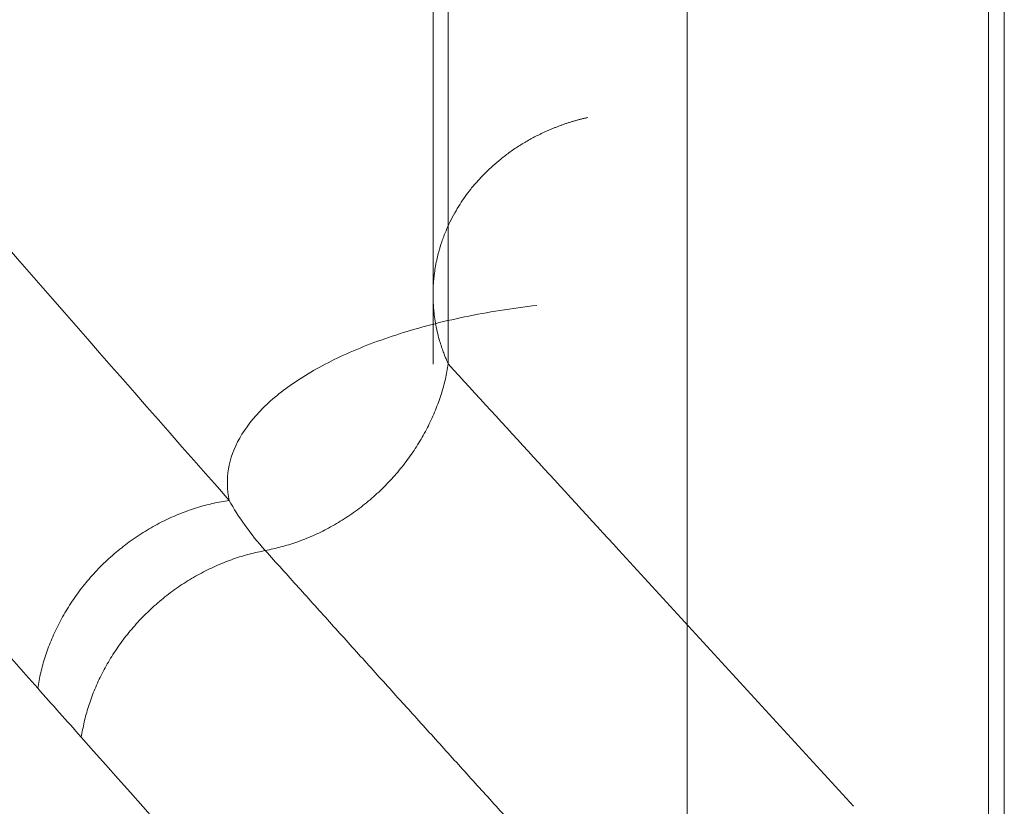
# Model space of a CAD drawing. Header units: millimetres. Extents: x -620 to 6530, y -1325 to 1325.
# Tile 512 of 656: x -10 to 5, y -83 to -71. Entities that reach past the tile are written whole.
import ezdxf

# ---------------------------------------------------------------- set-up
doc = ezdxf.new("R2010")
doc.units = ezdxf.units.MM
doc.layers.add('Left$10', color=7, linetype='Continuous', true_color=0xffffff)
doc.layers.add('Plan', color=7, linetype='Continuous', true_color=0xffffff)

msp = doc.modelspace()

# ---------------------------------------------------------------- linework, layer by layer
at = {"layer": 'Left$10', "color": 155, "linetype": 'Continuous', "lineweight": 13}
for p, q in [((0, -406.815, 1367.064), (0, 406.815, 1367.064)), ((0, -388.815, 1320.639), (0, 388.815, 1320.639)), ((0, 289.9, 265.227), (0, -289.9, 265.227)), ((0, -289.9, 248.691), (0, 289.9, 248.691)), ((0, 289.9, 155.331), (0, -289.9, 155.331)), ((0, -289.9, 208.244), (0, 289.9, 208.244)), ((0, 289.9, 243.446), (0, -289.9, 243.446)), ((0, -277.925, 111.051), (0, 277.925, 111.051)), ((0, 265.803, 105.492), (0, -265.803, 105.492)), ((0, -255.286, 101.707), (0, 255.286, 101.707)), ((0, 240.164, 1184.522), (0, -240.164, 1184.522)), ((0, -235.603, 1159.943), (0, 235.603, 1159.943)), ((0, 234.842, 1155.875), (0, -234.842, 1155.875)), ((0, -233.071, 1146.191), (0, 233.071, 1146.191)), ((0, 221.55, 1082.632), (0, -221.55, 1082.632)), ((0, 195.534, 647.808), (0, -195.534, 647.808)), ((0, -173.205, 636.265), (0, 173.205, 636.265)), ((0, 173.205, 638.228), (0, -173.205, 638.228)), ((0, 165.947, 687.368), (0, -165.947, 687.368)), ((0, -165.947, 684.502), (0, 165.947, 684.502)), ((0, 148.552, 690.501), (0, -148.552, 690.501)), ((0, -148.552, 687.556), (0, 148.552, 687.556)), ((0, -32.266, 94.175), (0, -185.462, 94.175))]:
    msp.add_line(p, q, dxfattribs=at)
at = {"layer": 'Left$10', "color": 155, "linetype": 'Continuous', "lineweight": 18}
for p, q in [((0, -406.782, 1368.426), (0, 406.782, 1368.426)), ((0, -388.258, 1347.175), (0, 388.258, 1347.175)), ((0, -265.519, 266.226), (0, 265.519, 266.226)), ((0, -219.773, 1072.709), (0, 219.773, 1072.709)), ((0, -188.548, 638.255), (0, 188.548, 638.255)), ((0, -35.755, 93.985), (0, -182.687, 93.985)), ((0, -64.571, 1463.351), (0, -98.927, 1497.706)), ((0, -102.197, 1489.601), (0, -67.885, 1455.29)), ((0, -75.178, 1452.683), (0, -70.784, 1448.29)), ((0, -105.057, 1482.562), (0, -75.178, 1452.683))]:
    msp.add_line(p, q, dxfattribs=at)
at = {"layer": 'Left$10', "color": 155, "linetype": 'Continuous', "lineweight": 18, "extrusion": (-1, 0, 0)}
msp.add_arc((0, 167.436), 102.861, 225.56918, 314.43082, dxfattribs=at)
at = {"layer": 'Left$10', "color": 155, "linetype": 'Continuous', "lineweight": 18, "extrusion": (1, 0, 0)}
msp.add_ellipse((0, 0, 562.152), major_axis=(0, 19987.362), ratio=0.007694, start_param=1.572043, end_param=1.577661, dxfattribs=at)
at = {"layer": 'Left$10', "color": 155, "linetype": 'Continuous', "lineweight": 13, "extrusion": (-1, 0, 0)}
for centre, major_axis, ratio, start_param, end_param in [((0, -74.606, 630.358), (0, -0.038, 5), 0.704361, 0.010819, 1.513605), ((0, -77.123, 616.784), (0, -2.922, -4.058), 0.999914, 1.033707, 2.517488), ((0, -77.123, 616.784), (0, 0, -5), 0.009856, 1.960171, 3.133913), ((0, -77.123, 616.784), (0, 4.983, -0.411), 0.377884, 3.153788, 4.672102), ((0, -78.753, 601.947), (0, 0, 5), 0.010047, 1.960171, 3.046642)]:
    msp.add_ellipse(centre, major_axis=major_axis, ratio=ratio, start_param=start_param, end_param=end_param, dxfattribs=at)
at = {"layer": 'Left$10', "color": 155, "linetype": 'Continuous', "lineweight": 18, "extrusion": (-1, 0, 0)}
for major_axis, ratio, start_param, end_param in [((0, 2.917, 4.061), 0.999913, 4.176428, 5.66021), ((0, 4.981, -0.441), 0.121279, 3.130192, 3.153022)]:
    msp.add_ellipse((0, -77.336, 616.938), major_axis=major_axis, ratio=ratio, start_param=start_param, end_param=end_param, dxfattribs=at)
at = {"layer": 'Left$10', "color": 155, "linetype": 'Continuous', "lineweight": 18}
for points, degree, knots in [([(0, -758.021, 564.891), (0, -695.301, 564.821), (0, -632.413, 564.759), (0, -506.385, 564.653), (0, -443.245, 564.609), (0, -316.796, 564.538), (0, -190.178, 564.485), (0, 0, 564.458), (0, 190.178, 564.485), (0, 316.796, 564.538), (0, 443.245, 564.609), (0, 506.385, 564.653), (0, 632.413, 564.759), (0, 695.301, 564.821), (0, 758.021, 564.891)], 3, [0, 0, 0, 0, 0.125, 0.125, 0.25, 0.25, 0.375, 0.5, 0.625, 0.75, 0.75, 0.875, 0.875, 1, 1, 1, 1]), ([(0, -384.313, 1771.101), (0, -376.829, 1771.332), (0, -369.283, 1771.555), (0, -354.077, 1771.99), (0, -346.417, 1772.2), (0, -330.993, 1772.607), (0, -323.23, 1772.804), (0, -307.61, 1773.183), (0, -299.755, 1773.365), (0, -276.066, 1773.891), (0, -260.111, 1774.213), (0, -227.968, 1774.797), (0, -211.78, 1775.06), (0, -179.265, 1775.526), (0, -162.938, 1775.729), (0, -130.238, 1776.076), (0, -113.866, 1776.22), (0, -89.34, 1776.391), (0, -81.171, 1776.441), (0, -64.854, 1776.526), (0, -56.707, 1776.561), (0, -40.446, 1776.617), (0, -32.332, 1776.638), (0, -20.194, 1776.659), (0, -14.133, 1776.667), (0, -7.078, 1776.671), (0, -3.554, 1776.673), (0, -1.794, 1776.673), (0, -1.039, 1776.673), (0, -0.536, 1776.673), (0, -0.285, 1776.673), (0, 8.011, 1776.673), (0, 16.083, 1776.666), (0, 32.27, 1776.638), (0, 40.385, 1776.617), (0, 56.649, 1776.561), (0, 64.798, 1776.526), (0, 81.117, 1776.441), (0, 89.288, 1776.391), (0, 113.818, 1776.22), (0, 130.193, 1776.076), (0, 162.899, 1775.73), (0, 179.229, 1775.526), (0, 211.749, 1775.061), (0, 227.94, 1774.798), (0, 260.089, 1774.213), (0, 276.047, 1773.891), (0, 299.74, 1773.365), (0, 307.597, 1773.183), (0, 323.219, 1772.804), (0, 330.984, 1772.607), (0, 346.41, 1772.2), (0, 354.072, 1771.99), (0, 369.281, 1771.555), (0, 376.828, 1771.332), (0, 384.313, 1771.101)], 3, [0, 0, 0, 0, 0.03125, 0.03125, 0.0625, 0.0625, 0.09375, 0.09375, 0.125, 0.125, 0.1875, 0.1875, 0.25, 0.25, 0.3125, 0.3125, 0.375, 0.375, 0.40625, 0.40625, 0.4375, 0.4375, 0.46875, 0.46875, 0.484375, 0.492187, 0.496094, 0.498047, 0.499023, 0.499023, 0.5, 0.5, 0.53125, 0.53125, 0.5625, 0.5625, 0.59375, 0.59375, 0.625, 0.625, 0.6875, 0.6875, 0.75, 0.75, 0.8125, 0.8125, 0.875, 0.875, 0.90625, 0.90625, 0.9375, 0.9375, 0.96875, 0.96875, 1, 1, 1, 1]), ([(0, 383.672, 1819.015), (0, 355.042, 1819.894), (0, 326.333, 1820.65), (0, 264.645, 1822.046), (0, 231.516, 1822.654), (0, 165.317, 1823.615), (0, 132.236, 1823.968), (0, 66.108, 1824.438), (0, 33.051, 1824.554), (0, -33.053, 1824.554), (0, -66.11, 1824.438), (0, -132.238, 1823.968), (0, -165.319, 1823.615), (0, -231.518, 1822.654), (0, -264.647, 1822.046), (0, -326.333, 1820.65), (0, -355.042, 1819.894), (0, -383.672, 1819.015)], 3, [0, 0, 0, 0, 0.111426, 0.111426, 0.24093, 0.24093, 0.37044, 0.37044, 0.499956, 0.499956, 0.629478, 0.629478, 0.759006, 0.759006, 0.888541, 0.888541, 1, 1, 1, 1]), ([(0, 189.304, 724.816), (0, 128.87, 724.815), (0, 68.437, 724.814), (0, -25.088, 724.813), (0, -58.18, 724.813), (0, -123.947, 724.812), (0, -156.623, 724.811), (0, -189.299, 724.811)], 3, [0, 0, 0, 0, 0.478869, 0.478869, 0.741079, 0.741079, 1, 1, 1, 1]), ([(0, -71.796, 635.445), (0, -61.783, 635.445), (0, -51.769, 635.444), (0, -22.832, 635.443), (0, -3.907, 635.443), (0, 33.943, 635.443), (0, 52.868, 635.444), (0, 71.793, 635.445)], 3, [0, 0, 0, 0, 0.209208, 0.209208, 0.604593, 0.604593, 1, 1, 1, 1]), ([(0, 0, 2416.044), (0, -4.38, 2416.044), (0, -8.759, 2416.042), (0, -15.329, 2416.037), (0, -17.519, 2416.034), (0, -21.898, 2416.028), (0, -32.846, 2416.012), (0, -43.79, 2415.982), (0, -70.05, 2415.886), (0, -87.547, 2415.788), (0, -140.01, 2415.38), (0, -174.946, 2414.957), (0, -244.73, 2413.744), (0, -279.578, 2412.955), (0, -349.174, 2410.948), (0, -383.923, 2409.73), (0, -418.617, 2408.267)], 3, [0, 0, 0, 0, 0.03125, 0.03125, 0.046875, 0.046875, 0.0625, 0.125, 0.125, 0.25, 0.25, 0.5, 0.5, 0.75, 0.75, 1, 1, 1, 1]), ([(0, 0, 2511.852), (0, -66.781, 2511.853), (0, -133.629, 2510.892), (0, -273.984, 2506.862), (0, -347.553, 2503.581), (0, -420.977, 2499.14)], 3, [0, 0, 0, 0, 0.474999, 0.474999, 1, 1, 1, 1]), ([(0, -437.728, 2548.106), (0, -361.408, 2552.871), (0, -284.928, 2556.392), (0, -138.932, 2560.719), (0, -69.43, 2561.748), (0, 0, 2561.748)], 3, [0, 0, 0, 0, 0.525004, 0.525004, 1, 1, 1, 1]), ([(0, -77.336, 621.938), (0, -65.23, 621.937), (0, -53.124, 621.936), (0, -27.345, 621.935), (0, -13.673, 621.935), (0, 0, 621.935)], 3, [0, 0, 0, 0, 0.469622, 0.469622, 1, 1, 1, 1]), ([(0, -437.875, 2536.749), (0, -428.791, 2537.316), (0, -419.703, 2537.865), (0, -401.521, 2538.93), (0, -392.427, 2539.444), (0, -374.232, 2540.438), (0, -365.131, 2540.917), (0, -351.476, 2541.61), (0, -346.923, 2541.836), (0, -337.817, 2542.28), (0, -333.263, 2542.498), (0, -319.599, 2543.138), (0, -310.487, 2543.546), (0, -292.259, 2544.328), (0, -283.142, 2544.702), (0, -264.904, 2545.413), (0, -255.782, 2545.751), (0, -237.536, 2546.391), (0, -228.41, 2546.694), (0, -214.719, 2547.121), (0, -210.155, 2547.259), (0, -201.026, 2547.526), (0, -196.461, 2547.655), (0, -182.766, 2548.029), (0, -164.502, 2548.492), (0, -146.233, 2548.883), (0, -127.961, 2549.239), (0, -118.824, 2549.4), (0, -105.116, 2549.613), (0, -100.547, 2549.68), (0, -91.408, 2549.805), (0, -86.839, 2549.863), (0, -73.129, 2550.023), (0, -63.989, 2550.112), (0, -50.278, 2550.219), (0, -45.707, 2550.251), (0, -36.566, 2550.304), (0, -22.854, 2550.371), (0, -9.142, 2550.398), (0, 0, 2550.398)], 3, [0, 0, 0, 0, 0.0625, 0.0625, 0.125, 0.125, 0.1875, 0.1875, 0.21875, 0.21875, 0.25, 0.25, 0.3125, 0.3125, 0.375, 0.375, 0.4375, 0.4375, 0.5, 0.5, 0.53125, 0.53125, 0.5625, 0.5625, 0.625, 0.6875, 0.6875, 0.75, 0.75, 0.78125, 0.78125, 0.8125, 0.8125, 0.875, 0.875, 0.90625, 0.90625, 0.9375, 1, 1, 1, 1]), ([(0, -422.108, 2505.656), (0, -348.488, 2510.11), (0, -274.721, 2513.401), (0, -133.989, 2517.443), (0, -66.961, 2518.406), (0, 0, 2518.406)], 3, [0, 0, 0, 0, 0.525001, 0.525001, 1, 1, 1, 1]), ([(0, -18.633, -1.482), (0, -59.662, 14.995), (0, -100.691, 31.472), (0, -182.749, 64.426), (0, -223.778, 80.903), (0, -264.807, 97.379)], 3, [0, 0, 0, 0, 0.5, 0.5, 1, 1, 1, 1]), ([(0, -166.862, 713.247), (0, -164.862, 713.247), (0, -162.862, 713.247), (0, -152.862, 713.248), (0, -144.862, 713.248), (0, -105.879, 713.248), (0, -74.895, 713.248), (0, -43.912, 713.249)], 3, [0, 0, 0, 0, 0.0488, 0.0488, 0.244001, 0.244001, 1, 1, 1, 1]), ([(0, -433.684, 2553.012), (0, -387.736, 2555.998), (0, -292.621, 2561.179), (0, -163.35, 2565.371), (0, -80.143, 2566.56), (0, -46.25, 2566.791)], 3, [0, 0, 0, 0, 0.356999, 0.738117, 1, 1, 1, 1]), ([(0, -98.927, 1498.462), (0, -93.218, 1492.771), (0, -87.501, 1487.071), (0, -78.91, 1478.506), (0, -76.045, 1475.65), (0, -70.311, 1469.932), (0, -67.442, 1467.072), (0, -64.571, 1464.21)], 3, [0, 0, 0, 0, 0.5, 0.5, 0.75, 0.75, 1, 1, 1, 1]), ([(0, -75.302, 551), (0, -78.214, 551), (0, -80.932, 551), (0, -83.644, 551), (0, -85.626, 551), (0, -87.587, 551), (0, -88.646, 551), (0, -89.687, 551), (0, -89.687, 551)], 2, [0, 0, 0, 0.250001, 0.250001, 0.500002, 0.500002, 0.750003, 0.750003, 1, 1, 1]), ([(0, -78.16, 944.156), (0, -78.008, 943.815), (0, -77.853, 943.467), (0, -77.55, 942.785), (0, -77.399, 942.447), (0, -77.103, 941.781), (0, -76.955, 941.449), (0, -76.673, 940.814), (0, -76.538, 940.51), (0, -76.344, 940.075), (0, -76.281, 939.933), (0, -76.158, 939.657), (0, -76.098, 939.522), (0, -75.927, 939.137), (0, -75.823, 938.903), (0, -75.683, 938.588), (0, -75.639, 938.489), (0, -75.556, 938.304), (0, -75.518, 938.217), (0, -75.413, 937.981), (0, -75.357, 937.855), (0, -75.315, 937.762)], 3, [0, 0, 0, 0, 0.125, 0.125, 0.25, 0.25, 0.375, 0.375, 0.5, 0.5, 0.5625, 0.5625, 0.625, 0.625, 0.75, 0.75, 0.8125, 0.8125, 0.875, 0.875, 1, 1, 1, 1]), ([(0, -83.316, 602.528), (0, -83.316, 602.514), (0, -83.318, 602.486), (0, -83.319, 602.443), (0, -83.319, 602.401), (0, -83.319, 602.359), (0, -83.317, 602.317), (0, -83.314, 602.276), (0, -83.31, 602.234), (0, -83.305, 602.193), (0, -83.299, 602.151), (0, -83.292, 602.11), (0, -83.283, 602.069), (0, -83.274, 602.028), (0, -83.263, 601.988), (0, -83.252, 601.947), (0, -83.239, 601.906), (0, -83.225, 601.865), (0, -83.21, 601.825), (0, -83.193, 601.784), (0, -83.176, 601.744), (0, -83.157, 601.703), (0, -83.137, 601.663), (0, -83.101, 601.595), (0, -83.046, 601.5), (0, -82.965, 601.383), (0, -82.875, 601.273), (0, -82.779, 601.168), (0, -82.677, 601.069), (0, -82.57, 600.977), (0, -82.46, 600.89), (0, -82.284, 600.766), (0, -82.026, 600.613), (0, -81.661, 600.445), (0, -81.271, 600.306), (0, -80.984, 600.228), (0, -80.825, 600.193), (0, -80.798, 600.187), (0, -80.772, 600.181), (0, -80.746, 600.176), (0, -80.719, 600.17), (0, -80.693, 600.165), (0, -80.666, 600.16), (0, -80.639, 600.155), (0, -80.612, 600.15), (0, -80.585, 600.145), (0, -80.558, 600.14), (0, -80.531, 600.135), (0, -80.504, 600.131), (0, -80.476, 600.126), (0, -80.449, 600.122), (0, -80.421, 600.117), (0, -80.394, 600.113), (0, -80.366, 600.109), (0, -80.338, 600.105), (0, -80.31, 600.101), (0, -80.282, 600.098), (0, -80.254, 600.094), (0, -80.226, 600.09), (0, -80.198, 600.087), (0, -80.17, 600.084), (0, -80.142, 600.08), (0, -80.113, 600.077), (0, -80.085, 600.074), (0, -80.056, 600.071), (0, -80.028, 600.068), (0, -79.999, 600.066), (0, -79.97, 600.063), (0, -79.942, 600.061), (0, -79.913, 600.058), (0, -79.884, 600.056), (0, -79.855, 600.054), (0, -79.826, 600.052), (0, -79.797, 600.05), (0, -79.768, 600.048), (0, -79.739, 600.046), (0, -79.71, 600.044), (0, -79.681, 600.043), (0, -79.652, 600.041), (0, -79.623, 600.04), (0, -79.593, 600.039), (0, -79.564, 600.037), (0, -79.535, 600.036), (0, -79.505, 600.035), (0, -79.476, 600.034), (0, -79.446, 600.034), (0, -79.417, 600.033), (0, -79.387, 600.032), (0, -79.358, 600.032), (0, -79.328, 600.032), (0, -79.299, 600.031), (0, -79.269, 600.031), (0, -79.24, 600.031), (0, -79.21, 600.031), (0, -79.181, 600.032), (0, -79.151, 600.032), (0, -79.121, 600.032), (0, -79.092, 600.033), (0, -79.062, 600.033), (0, -79.032, 600.034), (0, -79.003, 600.035), (0, -78.973, 600.036), (0, -78.943, 600.037), (0, -78.914, 600.038), (0, -78.884, 600.039), (0, -78.855, 600.041), (0, -78.825, 600.042), (0, -78.795, 600.044), (0, -78.766, 600.045), (0, -78.736, 600.047), (0, -78.716, 600.048), (0, -78.707, 600.049)], 3, [0, 0, 0, 0, 0.011187, 0.022393, 0.033616, 0.044858, 0.056117, 0.067394, 0.078689, 0.09, 0.101329, 0.112675, 0.124037, 0.135415, 0.14681, 0.15822, 0.169645, 0.181086, 0.192541, 0.204011, 0.215494, 0.22699, 0.2385, 0.250022, 0.285442, 0.319643, 0.352601, 0.384293, 0.414699, 0.443803, 0.471591, 0.498054, 0.56685, 0.631499, 0.69206, 0.748676, 0.752156, 0.755632, 0.759103, 0.762569, 0.766031, 0.769488, 0.77294, 0.776388, 0.779832, 0.783271, 0.786706, 0.790136, 0.793562, 0.796984, 0.800402, 0.803816, 0.807225, 0.810631, 0.814033, 0.817431, 0.820825, 0.824215, 0.827602, 0.830985, 0.834364, 0.83774, 0.841112, 0.844481, 0.847846, 0.851208, 0.854567, 0.857922, 0.861275, 0.864624, 0.86797, 0.871313, 0.874653, 0.877991, 0.881325, 0.884657, 0.887986, 0.891312, 0.894636, 0.897957, 0.901276, 0.904592, 0.907906, 0.911218, 0.914527, 0.917834, 0.921139, 0.924443, 0.927744, 0.931043, 0.93434, 0.937636, 0.940929, 0.944222, 0.947512, 0.950801, 0.954089, 0.957375, 0.96066, 0.963943, 0.967226, 0.970507, 0.973787, 0.977066, 0.980345, 0.983622, 0.986899, 0.990175, 0.993451, 0.996725, 1, 1, 1, 1]), ([(0, -78.748, 596.97), (0, -81.448, 596.97), (0, -84.001, 597.092), (0, -87.432, 597.481), (0, -88.283, 597.73), (0, -88.292, 597.985)], 3, [0, 0, 0, 0, 0.5, 0.5, 1, 1, 1, 1])]:
    msp.add_open_spline(points, degree=degree, knots=knots, dxfattribs=at)
at = {"layer": 'Left$10', "color": 155, "linetype": 'Continuous', "lineweight": 13}
for points, knots in [([(0, 203.911, 1008.377), (0, 202.224, 1008.378), (0, 198.817, 1008.381), (0, 193.654, 1008.384), (0, 188.392, 1008.388), (0, 183.033, 1008.391), (0, 177.58, 1008.395), (0, 172.037, 1008.398), (0, 166.407, 1008.401), (0, 160.692, 1008.404), (0, 154.897, 1008.407), (0, 149.025, 1008.409), (0, 143.078, 1008.412), (0, 137.061, 1008.415), (0, 130.975, 1008.417), (0, 124.825, 1008.419), (0, 118.614, 1008.421), (0, 112.344, 1008.423), (0, 106.02, 1008.425), (0, 99.644, 1008.427), (0, 93.219, 1008.429), (0, 86.749, 1008.43), (0, 80.238, 1008.432), (0, 73.687, 1008.433), (0, 67.102, 1008.434), (0, 60.483, 1008.436), (0, 53.836, 1008.437), (0, 47.163, 1008.437), (0, 40.468, 1008.438), (0, 33.753, 1008.439), (0, 27.021, 1008.439), (0, 20.277, 1008.44), (0, 13.524, 1008.44), (0, 6.763, 1008.44), (0, 0, 1008.44), (0, -6.763, 1008.44), (0, -13.524, 1008.44), (0, -20.277, 1008.44), (0, -27.021, 1008.439), (0, -33.753, 1008.439), (0, -40.468, 1008.438), (0, -47.163, 1008.437), (0, -53.836, 1008.437), (0, -60.483, 1008.436), (0, -67.102, 1008.434), (0, -73.687, 1008.433), (0, -80.238, 1008.432), (0, -86.749, 1008.43), (0, -93.219, 1008.429), (0, -99.644, 1008.427), (0, -106.02, 1008.425), (0, -112.344, 1008.423), (0, -118.614, 1008.421), (0, -124.825, 1008.419), (0, -130.975, 1008.417), (0, -137.061, 1008.415), (0, -143.078, 1008.412), (0, -149.025, 1008.409), (0, -154.897, 1008.407), (0, -160.692, 1008.404), (0, -166.407, 1008.401), (0, -172.037, 1008.398), (0, -177.58, 1008.395), (0, -183.033, 1008.391), (0, -188.392, 1008.388), (0, -193.654, 1008.384), (0, -198.817, 1008.381), (0, -202.224, 1008.378), (0, -203.911, 1008.377)], [0, 0, 0, 0, 0.012407, 0.025068, 0.037974, 0.051118, 0.064491, 0.078086, 0.091894, 0.105908, 0.120121, 0.134523, 0.149107, 0.163865, 0.17879, 0.193873, 0.209106, 0.224482, 0.239992, 0.255629, 0.271385, 0.287252, 0.303221, 0.319286, 0.335437, 0.351668, 0.36797, 0.384335, 0.400756, 0.417224, 0.433732, 0.450271, 0.466834, 0.483413, 0.5, 0.516587, 0.533166, 0.549729, 0.566268, 0.582776, 0.599244, 0.615665, 0.63203, 0.648332, 0.664563, 0.680714, 0.696779, 0.712748, 0.728615, 0.744371, 0.760008, 0.775518, 0.790894, 0.806127, 0.82121, 0.836135, 0.850893, 0.865477, 0.879879, 0.894092, 0.908106, 0.921914, 0.935509, 0.948882, 0.962026, 0.974932, 0.987593, 1, 1, 1, 1]), ([(0, -203.866, 1006.581), (0, -169.889, 1006.607), (0, -135.911, 1006.621), (0, -67.955, 1006.64), (0, -33.978, 1006.645), (0, 33.978, 1006.645), (0, 67.955, 1006.64), (0, 135.911, 1006.621), (0, 169.889, 1006.607), (0, 203.866, 1006.581)], [0, 0, 0, 0, 0.25, 0.25, 0.5, 0.5, 0.75, 0.75, 1, 1, 1, 1]), ([(0, 198.539, 800.514), (0, 198.538, 800.514), (0, 198.537, 800.514), (0, 66.179, 800.514), (0, -66.179, 800.514), (0, -198.537, 800.514), (0, -198.538, 800.514), (0, -198.539, 800.514)], [0, 0, 0, 0, 0.000007, 0.000007, 0.999993, 0.999993, 1, 1, 1, 1]), ([(0, -198.506, 799.237), (0, -161.089, 799.237), (0, -123.672, 799.237), (0, -48.695, 799.237), (0, -11.136, 799.237), (0, 63.983, 799.237), (0, 101.542, 799.237), (0, 158.903, 799.237), (0, 178.705, 799.237), (0, 198.506, 799.237)], [0, 0, 0, 0, 0.28274, 0.28274, 0.566556, 0.566556, 0.850372, 0.850372, 1, 1, 1, 1]), ([(0, 147.968, 706.104), (0, 145.968, 706.104), (0, 143.968, 706.104), (0, 133.968, 706.104), (0, 125.968, 706.104), (0, 85.968, 706.103), (0, 53.968, 706.103), (0, -6.355, 706.102), (0, -34.677, 706.102), (0, -82.801, 706.101), (0, -102.602, 706.101), (0, -130.925, 706.1), (0, -139.447, 706.1), (0, -147.969, 706.1)], [0, 0, 0, 0, 0.020275, 0.020275, 0.101373, 0.101373, 0.425767, 0.425767, 0.712883, 0.712883, 0.913612, 0.913612, 1, 1, 1, 1]), ([(0, -147.968, 703.156), (0, -145.968, 703.156), (0, -143.968, 703.156), (0, -133.968, 703.156), (0, -125.968, 703.156), (0, -85.968, 703.157), (0, -53.968, 703.157), (0, 34.677, 703.158), (0, 91.323, 703.159), (0, 147.968, 703.159)], [0, 0, 0, 0, 0.020275, 0.020275, 0.101373, 0.101373, 0.425767, 0.425767, 1, 1, 1, 1]), ([(0, -13.273, 712.333), (0, -29.849, 712.333), (0, -46.424, 712.333), (0, -84.459, 712.333), (0, -105.918, 712.332), (0, -135.435, 712.332), (0, -143.492, 712.332), (0, -151.549, 712.332)], [0, 0, 0, 0, 0.359623, 0.359623, 0.825195, 0.825195, 1, 1, 1, 1]), ([(0, -151.549, 709.387), (0, -149.549, 709.387), (0, -147.549, 709.387), (0, -137.549, 709.387), (0, -129.549, 709.388), (0, -89.549, 709.388), (0, -57.549, 709.388), (0, -21.457, 709.389), (0, -17.365, 709.389), (0, -13.273, 709.389)], [0, 0, 0, 0, 0.043392, 0.043392, 0.216958, 0.216958, 0.911222, 0.911222, 1, 1, 1, 1]), ([(0, -64.163, 975.148), (0, -69.97, 975.148), (0, -75.776, 975.148), (0, -83.583, 975.148), (0, -85.583, 975.148), (0, -87.583, 975.148)], [0, 0, 0, 0, 0.743803, 0.743803, 1, 1, 1, 1]), ([(0, -64.163, 978.837), (0, -68.164, 978.837), (0, -72.164, 978.837), (0, -79.971, 978.837), (0, -83.777, 978.837), (0, -87.583, 978.837)], [0, 0, 0, 0, 0.512444, 0.512444, 1, 1, 1, 1]), ([(0, -66.642, 1447.409), (0, -67.493, 1447.409), (0, -68.344, 1447.494), (0, -70.013, 1447.828), (0, -70.831, 1448.077), (0, -73.189, 1449.061), (0, -74.631, 1450.03), (0, -75.835, 1451.242)], [0, 0, 0, 0, 0.25, 0.25, 0.5, 0.5, 1, 1, 1, 1]), ([(0, -70.551, 937.339), (0, -70.906, 938.138), (0, -71.262, 938.937), (0, -71.936, 940.453), (0, -72.255, 941.17), (0, -72.574, 941.887)], [0, 0, 0, 0, 0.527164, 0.527164, 1, 1, 1, 1]), ([(0, -98.36, 630.463), (0, -95.994, 630.481), (0, -93.628, 630.499), (0, -87.9, 630.543), (0, -84.538, 630.568), (0, -78.958, 630.611), (0, -76.74, 630.628), (0, -73.378, 630.653), (0, -72.235, 630.662), (0, -71.092, 630.671)], [0, 0, 0, 0, 0.260313, 0.260313, 0.630156, 0.630156, 0.874211, 0.874211, 1, 1, 1, 1]), ([(0, -72.574, 941.887), (0, -72.576, 941.889), (0, -72.579, 941.893), (0, -72.585, 941.899), (0, -72.591, 941.906), (0, -72.596, 941.912), (0, -72.602, 941.919), (0, -72.609, 941.926), (0, -72.615, 941.933), (0, -72.622, 941.941), (0, -72.628, 941.948), (0, -72.635, 941.956), (0, -72.642, 941.964), (0, -72.649, 941.972), (0, -72.657, 941.98), (0, -72.664, 941.989), (0, -72.672, 941.997), (0, -72.68, 942.006), (0, -72.688, 942.016), (0, -72.697, 942.025), (0, -72.705, 942.034), (0, -72.714, 942.044), (0, -72.722, 942.054), (0, -72.731, 942.064), (0, -72.741, 942.074), (0, -72.75, 942.085), (0, -72.76, 942.096), (0, -72.769, 942.107), (0, -72.779, 942.118), (0, -72.789, 942.129), (0, -72.799, 942.14), (0, -72.81, 942.152), (0, -72.841, 942.187), (0, -72.897, 942.25), (0, -72.982, 942.346), (0, -73.077, 942.453), (0, -73.176, 942.563), (0, -73.278, 942.678), (0, -73.383, 942.796), (0, -73.497, 942.924), (0, -73.647, 943.094), (0, -73.847, 943.318), (0, -74.052, 943.549), (0, -74.238, 943.758), (0, -74.383, 943.92), (0, -74.517, 944.072), (0, -74.616, 944.183), (0, -74.703, 944.28), (0, -74.79, 944.378), (0, -74.89, 944.49), (0, -74.979, 944.59), (0, -75.059, 944.68), (0, -75.135, 944.765), (0, -75.209, 944.849), (0, -75.291, 944.941), (0, -75.382, 945.043), (0, -75.488, 945.162), (0, -75.606, 945.294), (0, -75.722, 945.425), (0, -75.827, 945.544), (0, -75.915, 945.642), (0, -75.99, 945.726), (0, -76.052, 945.796), (0, -76.102, 945.853), (0, -76.14, 945.895), (0, -76.161, 945.919), (0, -76.17, 945.928)], [0, 0, 0, 0, 0.003849, 0.007711, 0.011586, 0.015475, 0.019378, 0.023295, 0.027225, 0.031169, 0.035128, 0.0391, 0.043086, 0.047087, 0.051101, 0.05513, 0.059173, 0.06323, 0.067301, 0.071387, 0.075487, 0.079602, 0.083731, 0.087874, 0.092032, 0.096205, 0.100392, 0.104594, 0.10881, 0.113041, 0.117286, 0.121546, 0.125821, 0.155233, 0.185792, 0.217501, 0.250356, 0.27943, 0.309997, 0.342038, 0.375529, 0.433198, 0.500023, 0.531719, 0.571611, 0.606182, 0.629915, 0.643004, 0.668938, 0.69267, 0.714237, 0.73251, 0.749987, 0.768285, 0.785799, 0.808093, 0.833331, 0.861568, 0.892859, 0.916966, 0.938209, 0.956537, 0.971908, 0.984291, 0.99366, 1, 1, 1, 1]), ([(0, -75.315, 937.762), (0, -75.096, 937.269), (0, -74.877, 936.776), (0, -74.202, 935.26), (0, -73.747, 934.237), (0, -73.292, 933.213)], [0, 0, 0, 0, 0.32498, 0.32498, 1, 1, 1, 1]), ([(0, -73.713, 1451.432), (0, -73.763, 1451.481), (0, -73.82, 1451.524), (0, -73.945, 1451.595), (0, -74.014, 1451.623), (0, -74.162, 1451.665), (0, -74.242, 1451.679), (0, -74.411, 1451.692), (0, -74.5, 1451.691), (0, -74.686, 1451.674), (0, -74.783, 1451.659), (0, -74.982, 1451.613), (0, -75.085, 1451.582), (0, -75.294, 1451.508), (0, -75.401, 1451.464), (0, -75.617, 1451.362), (0, -75.726, 1451.305), (0, -75.835, 1451.242)], [0, 0, 0, 0, 0.125, 0.125, 0.25, 0.25, 0.375, 0.375, 0.5, 0.5, 0.625, 0.625, 0.75, 0.75, 0.875, 0.875, 1, 1, 1, 1]), ([(0, -74.606, 635.358), (0, -75.749, 635.349), (0, -76.892, 635.341), (0, -81.417, 635.306), (0, -84.797, 635.28), (0, -92.743, 635.22), (0, -97.309, 635.185), (0, -101.874, 635.15)], [0, 0, 0, 0, 0.125789, 0.125789, 0.497758, 0.497758, 1, 1, 1, 1]), ([(0, -75.302, 554.4), (0, -76.616, 554.3), (0, -77.911, 554.24), (0, -80.266, 554.208), (0, -81.334, 554.237), (0, -83.068, 554.377), (0, -83.732, 554.487), (0, -84.6, 554.771), (0, -84.796, 554.942), (0, -84.763, 555.132)], [0, 0, 0, 0, 0.25, 0.25, 0.5, 0.5, 0.75, 0.75, 1, 1, 1, 1]), ([(0, -82.623, 960.395), (0, -81.376, 957.604), (0, -80.13, 954.813), (0, -77.98, 949.991), (0, -77.075, 947.96), (0, -76.17, 945.928)], [0, 0, 0, 0, 0.578824, 0.578824, 1, 1, 1, 1]), ([(0, -77.123, 621.784), (0, -77.16, 621.812), (0, -77.198, 621.839), (0, -77.269, 621.89), (0, -77.303, 621.914), (0, -77.336, 621.938)], [0, 0, 0, 0, 0.533288, 0.533288, 1, 1, 1, 1]), ([(0, -78.707, 600.049), (0, -78.45, 603.155), (0, -78.194, 606.26), (0, -77.681, 612.471), (0, -77.424, 615.577), (0, -77.168, 618.683)], [0, 0, 0, 0, 0.5, 0.5, 1, 1, 1, 1]), ([(0, -110.735, 635.174), (0, -109.788, 635.181), (0, -108.842, 635.189), (0, -104.11, 635.225), (0, -100.324, 635.253), (0, -90.188, 635.331), (0, -83.837, 635.379), (0, -77.487, 635.427)], [0, 0, 0, 0, 0.085398, 0.085398, 0.426989, 0.426989, 1, 1, 1, 1]), ([(0, -82.317, 617.372), (0, -82.281, 617.346), (0, -82.245, 617.321), (0, -82.174, 617.27), (0, -82.139, 617.244), (0, -82.103, 617.219)], [0, 0, 0, 0, 0.501131, 0.501131, 1, 1, 1, 1]), ([(0, -82.103, 617.219), (0, -82.365, 614.053), (0, -82.626, 610.887), (0, -83.03, 605.99), (0, -83.173, 604.259), (0, -83.316, 602.528)], [0, 0, 0, 0, 0.646473, 0.646473, 1, 1, 1, 1]), ([(0, -83.399, 605.144), (0, -83.229, 607.069), (0, -83.058, 608.994), (0, -82.697, 613.07), (0, -82.507, 615.221), (0, -82.317, 617.372)], [0, 0, 0, 0, 0.472275, 0.472275, 1, 1, 1, 1])]:
    msp.add_open_spline(points, degree=3, knots=knots, dxfattribs=at)
at = {"layer": 'Left$10', "color": 155, "linetype": 'Continuous', "lineweight": 18}
for points, degree in [([(0, -200.819, 1008.67), (0, -91.313, 1008.751), (0, 91.313, 1008.751), (0, 200.819, 1008.67)], 3), ([(0, 0, 551), (0, -75.302, 551)], 1), ([(0, 0, 523.223), (0, -59.939, 523.227), (0, -119.878, 523.228), (0, -179.817, 523.227)], 3), ([(0, -24.905, 715.931), (0, -50.598, 715.931), (0, -76.29, 715.931), (0, -101.982, 715.93)], 3), ([(0, -74.348, 935.585), (0, -71.147, 928.389)], 1), ([(0, -77.487, 635.427), (0, -75.978, 635.439), (0, -73.921, 635.445), (0, -71.796, 635.445)], 3), ([(0, -76.808, 941.119), (0, -77.259, 942.132), (0, -77.709, 943.144), (0, -78.16, 944.156)], 3), ([(0, -110.75, 635.174), (0, -77.502, 635.427)], 1), ([(0, -78.892, 945.806), (0, -78.649, 945.26), (0, -78.402, 944.7), (0, -78.16, 944.156)], 3), ([(0, -81.614, 945.648), (0, -81.375, 945.11), (0, -81.14, 944.57), (0, -80.901, 944.032)], 3), ([(0, -83.41, 605.032), (0, -82.316, 617.379)], 1)]:
    msp.add_open_spline(points, degree=degree, dxfattribs=at)
at = {"layer": 'Left$10', "color": 155, "linetype": 'Continuous', "lineweight": 13}
for points, degree in [([(0, 187.156, 715.681), (0, 62.385, 715.68), (0, -62.385, 715.68), (0, -187.156, 715.68)], 3), ([(0, -93.902, 593.1), (0, -31.307, 593.056), (0, 31.308, 593.056), (0, 93.902, 593.1)], 3), ([(0, 93.824, 596.179), (0, 31.28, 596.136), (0, -31.28, 596.136), (0, -93.824, 596.179)], 3), ([(0, -78.748, 596.97), (0, -26.251, 596.966), (0, 26.251, 596.966), (0, 78.748, 596.97)], 3), ([(0, 78.707, 600.049), (0, 26.237, 600.045), (0, -26.237, 600.045), (0, -78.707, 600.049)], 3), ([(0, -77.168, 618.683), (0, -25.724, 618.679), (0, 25.724, 618.679), (0, 77.168, 618.683)], 3), ([(0, 77.123, 621.784), (0, 25.709, 621.78), (0, -25.709, 621.78), (0, -77.123, 621.784)], 3), ([(0, 0, 549.13), (0, -178.209, 549.13)], 1), ([(0, 0, 523.967), (0, -179.75, 523.967)], 1), ([(0, 0, 554.4), (0, -25.101, 554.4), (0, -50.201, 554.4), (0, -75.302, 554.4)], 3), ([(0, -151.074, 706.286), (0, -104.049, 706.286), (0, -57.025, 706.287), (0, -10, 706.288)], 3), ([(0, -13.259, 709.232), (0, -59.358, 709.232), (0, -105.457, 709.231), (0, -151.556, 709.231)], 3), ([(0, -64.163, 971.482), (0, -87.583, 971.482)], 1), ([(0, -72.574, 941.887), (0, -64.163, 941.887)], 1), ([(0, -76.17, 945.928), (0, -64.163, 945.928)], 1), ([(0, -65.621, 915.895), (0, -69.351, 924.329), (0, -73.08, 932.736), (0, -76.808, 941.119)], 3), ([(0, -74.606, 635.358), (0, -72.724, 635.372), (0, -70.14, 635.38), (0, -67.489, 635.38)], 3), ([(0, -80.901, 944.032), (0, -76.722, 934.629), (0, -72.544, 925.194), (0, -68.364, 915.727)], 3), ([(0, -75.302, 554.4), (0, -74.71, 557.757), (0, -74.118, 561.115), (0, -73.526, 564.472)], 3), ([(0, -75.835, 1451.242), (0, -85.287, 1460.755), (0, -94.739, 1470.269), (0, -104.191, 1479.783)], 3), ([(0, -88.086, 960.175), (0, -85.93, 955.341), (0, -83.773, 950.499), (0, -81.614, 945.648)], 3)]:
    msp.add_open_spline(points, degree=degree, dxfattribs=at)
for points, weights, degree in [([(0, -70.551, 933.298), (0, -72.927, 932.392), (0, -73.292, 933.213)], [1, 0.75950157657, 1], 2), ([(0, -75.302, 551), (0, -75.302, 551), (0, -75.302, 554.4)], [0.999997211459, 0.812418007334, 1], 2), ([(0, -78.892, 945.806), (0, -78.454, 945.056), (0, -76.17, 945.928)], [1, 0.771930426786, 1], 2), ([(0, -78.16, 944.156), (0, -78.514, 944.952), (0, -80.901, 944.032)], [1, 0.757776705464, 1], 2), ([(0, -85.355, 960.29), (0, -83.199, 955.467), (0, -81.045, 950.639), (0, -78.892, 945.806)], [0.999999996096, 0.999999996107, 0.99999999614, 0.999999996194], 3), ([(0, -81.614, 945.648), (0, -79.321, 946.534), (0, -78.892, 945.806)], [1, 0.770363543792, 1], 2)]:
    msp.add_rational_spline(points, weights, degree=degree, dxfattribs=at)
at = {"layer": 'Left$10', "color": 155, "linetype": 'Continuous', "lineweight": 18}
msp.add_rational_spline([(0, -73.292, 933.213), (0, -73.924, 934.634), (0, -73.04, 935.964), (0, -72.156, 937.295), (0, -70.551, 937.339)], [1, 0.880509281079, 1, 0.880509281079, 1], degree=2, knots=[0, 0, 0, 0.5, 0.5, 1, 1, 1], dxfattribs=at)
at = {"layer": 'Left$10', "color": 155, "linetype": 'Continuous', "lineweight": 13}
msp.add_rational_spline([(0, -75.315, 937.762), (0, -75.947, 939.183), (0, -75.063, 940.513), (0, -74.179, 941.843), (0, -72.574, 941.887)], [1, 0.880516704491, 1, 0.880516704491, 1], degree=2, knots=[0, 0, 0, 0.5, 0.5, 1, 1, 1], dxfattribs=at)
at = {"layer": 'Plan', "color": 155, "linetype": 'Continuous', "lineweight": 18}
msp.add_line((-3.708, -64.163), (-3.708, -76.172), dxfattribs=at)
at = {"layer": 'Plan', "color": 155, "linetype": 'Continuous', "lineweight": 13}
for points, degree in [([(-3.485, -76.17), (-3.485, -64.163)], 1), ([(-17.479, -65.621), (-13.963, -69.801), (-10.363, -73.981), (-6.68, -78.16)], 3), ([(-9.473, -80.901), (-13.162, -76.722), (-16.768, -72.544), (-20.289, -68.364)], 3), ([(-6.154, -78.892), (-6.373, -78.649), (-6.548, -78.402), (-6.68, -78.16)], 3), ([(-3.045, -88.086), (-4.998, -85.93), (-6.929, -83.773), (-8.838, -81.614)], 3)]:
    msp.add_open_spline(points, degree=degree, dxfattribs=at)
at = {"layer": 'Plan', "color": 155, "linetype": 'Continuous', "lineweight": 18}
for points, degree in [([(4.392, -64.163), (4.392, -87.583)], 1), ([(-8.838, -81.614), (-9.05, -81.375), (-9.262, -81.14), (-9.473, -80.901)], 3)]:
    msp.add_open_spline(points, degree=degree, dxfattribs=at)
at = {"layer": 'Plan', "color": 155, "linetype": 'Continuous', "lineweight": 13}
for points, knots in [([(4.624, -64.163), (4.624, -68.164), (4.624, -72.164), (4.624, -79.971), (4.624, -83.777), (4.624, -87.583)], [0, 0, 0, 0, 0.512444, 0.512444, 1, 1, 1, 1]), ([(-1.452, -72.574), (-1.459, -72.576), (-1.475, -72.579), (-1.498, -72.585), (-1.521, -72.591), (-1.544, -72.596), (-1.567, -72.602), (-1.589, -72.609), (-1.612, -72.615), (-1.635, -72.622), (-1.658, -72.628), (-1.681, -72.635), (-1.704, -72.642), (-1.727, -72.649), (-1.75, -72.657), (-1.772, -72.664), (-1.795, -72.672), (-1.818, -72.68), (-1.84, -72.688), (-1.863, -72.697), (-1.886, -72.705), (-1.908, -72.714), (-1.931, -72.722), (-1.953, -72.731), (-1.975, -72.741), (-1.998, -72.75), (-2.02, -72.76), (-2.042, -72.769), (-2.064, -72.779), (-2.086, -72.789), (-2.108, -72.799), (-2.13, -72.81), (-2.195, -72.841), (-2.301, -72.897), (-2.446, -72.982), (-2.587, -73.077), (-2.717, -73.176), (-2.837, -73.278), (-2.948, -73.383), (-3.056, -73.497), (-3.184, -73.647), (-3.326, -73.847), (-3.441, -74.052), (-3.525, -74.238), (-3.58, -74.383), (-3.621, -74.517), (-3.646, -74.616), (-3.664, -74.703), (-3.68, -74.79), (-3.693, -74.89), (-3.702, -74.979), (-3.706, -75.059), (-3.708, -75.135), (-3.708, -75.209), (-3.705, -75.291), (-3.698, -75.382), (-3.686, -75.488), (-3.667, -75.606), (-3.642, -75.722), (-3.614, -75.827), (-3.586, -75.915), (-3.56, -75.99), (-3.536, -76.052), (-3.515, -76.102), (-3.499, -76.14), (-3.489, -76.161), (-3.485, -76.17)], [0, 0, 0, 0, 0.003849, 0.007711, 0.011586, 0.015475, 0.019378, 0.023295, 0.027225, 0.031169, 0.035128, 0.0391, 0.043086, 0.047087, 0.051101, 0.05513, 0.059173, 0.06323, 0.067301, 0.071387, 0.075487, 0.079602, 0.083731, 0.087874, 0.092032, 0.096205, 0.100392, 0.104594, 0.10881, 0.113041, 0.117286, 0.121546, 0.125821, 0.155233, 0.185792, 0.217501, 0.250356, 0.27943, 0.309997, 0.342038, 0.375529, 0.433198, 0.500023, 0.531719, 0.571611, 0.606182, 0.629915, 0.643004, 0.668938, 0.69267, 0.714237, 0.73251, 0.749987, 0.768285, 0.785799, 0.808093, 0.833331, 0.861568, 0.892859, 0.916966, 0.938209, 0.956537, 0.971908, 0.984291, 0.99366, 1, 1, 1, 1]), ([(2.424, -82.623), (1.284, -81.376), (0.144, -80.13), (-1.826, -77.98), (-2.655, -77.075), (-3.485, -76.17)], [0, 0, 0, 0, 0.578824, 0.578824, 1, 1, 1, 1])]:
    msp.add_open_spline(points, degree=3, knots=knots, dxfattribs=at)
at = {"layer": 'Plan', "color": 155, "linetype": 'Continuous', "lineweight": 18}
msp.add_open_spline([(-6.68, -78.16), (-6.713, -78.008), (-6.717, -77.853), (-6.666, -77.55), (-6.611, -77.399), (-6.444, -77.103), (-6.33, -76.955), (-6.047, -76.673), (-5.879, -76.538), (-5.585, -76.344), (-5.48, -76.281), (-5.256, -76.158), (-5.136, -76.098), (-4.762, -75.927), (-4.49, -75.823), (-4.05, -75.683), (-3.897, -75.639), (-3.58, -75.556), (-3.415, -75.518), (-2.911, -75.413), (-2.56, -75.357), (-2.195, -75.315)], degree=3, knots=[0, 0, 0, 0, 0.125, 0.125, 0.25, 0.25, 0.375, 0.375, 0.5, 0.5, 0.5625, 0.5625, 0.625, 0.625, 0.75, 0.75, 0.8125, 0.8125, 0.875, 0.875, 1, 1, 1, 1], dxfattribs=at)
at = {"layer": 'Plan', "color": 155, "linetype": 'Continuous', "lineweight": 13}
for points, weights, degree in [([(-6.154, -78.892), (-3.841, -78.454), (-3.485, -76.17)], [1, 0.771930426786, 1], 2), ([(-6.68, -78.16), (-9.112, -78.514), (-9.473, -80.901)], [1, 0.757776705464, 1], 2), ([(-8.838, -81.614), (-8.489, -79.321), (-6.154, -78.892)], [1, 0.770363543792, 1], 2), ([(-0.308, -85.355), (-2.268, -83.199), (-4.217, -81.045), (-6.154, -78.892)], [0.999999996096, 0.999999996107, 0.99999999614, 0.999999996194], 3)]:
    msp.add_rational_spline(points, weights, degree=degree, dxfattribs=at)

doc.saveas('drawing.dxf')
